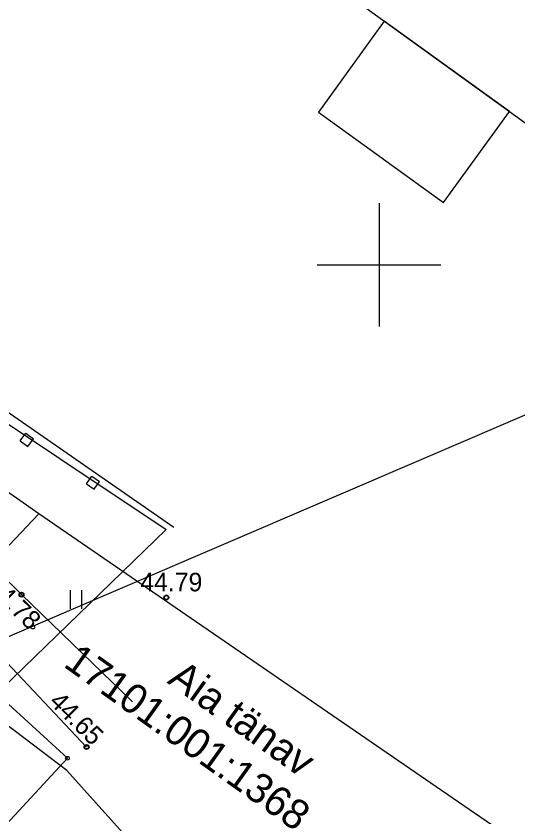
# Model space of a CAD drawing. Extents: x 641898 to 642452, y 6471715 to 6472255.
# Drawn here: x 641985.32 to 642005.62, y 6471877.64 to 6471910.08 of the extents above; entities that cross this region are included whole.
import ezdxf

# ---------------------------------------------------------------- set-up
doc = ezdxf.new("R2010")
doc.units = 0
for name, color, linetype in [('AED', 7, 'Continuous'), ('HALJASTUS', 7, 'Continuous'), ('HOONE', 7, 'Continuous'), ('KORGUS-EH2000', 7, 'Continuous'), ('MOOTMPUNKT', 7, 'Continuous'), ('MOOTPIIR', 7, 'Continuous'), ('MPOHULIIN', 7, 'Continuous'), ('PIIR', 7, 'Continuous'), ('PUU', 7, 'Continuous'), ('TEE', 7, 'Continuous'), ('VORK', 7, 'Continuous')]:
    doc.layers.add(name, color=color, linetype=linetype)

msp = doc.modelspace()

# ---------------------------------------------------------------- linework, layer by layer
at = {"layer": 'AED'}
for p, q in [((641985.491, 6471892.867), (641985.714, 6471893.177)), ((641985.714, 6471893.177), (641986.024, 6471892.953)), ((641985.491, 6471892.867), (641985.801, 6471892.643)), ((641985.801, 6471892.643), (641986.024, 6471892.953)), ((641988.166, 6471891.133), (641988.389, 6471891.443)), ((641988.389, 6471891.443), (641988.699, 6471891.22)), ((641988.476, 6471890.91), (641988.699, 6471891.22)), ((641988.166, 6471891.133), (641988.476, 6471890.91))]:
    msp.add_line(p, q, dxfattribs=at)
at = {"layer": 'HALJASTUS'}
for p, q in [((641987.512, 6471886.831), (641987.512, 6471886.069)), ((641987.967, 6471886.831), (641987.967, 6471886.069))]:
    msp.add_line(p, q, dxfattribs=at)
at = {"layer": 'HOONE'}
for points in [[(642013.365, 6471935.646), (641996.609, 6471912.479), (642006.001, 6471905.686), (642022.757, 6471928.853)], [(642005.278, 6471906.209), (642000.211, 6471909.873), (641997.545, 6471906.187), (642002.612, 6471902.522)]]:
    msp.add_lwpolyline(points, close=True, dxfattribs=at)
msp.add_lwpolyline([(641981.224, 6471874.845), (641983.021, 6471877.149), (641982.665, 6471877.471), (641983.585, 6471878.379), (641984.77, 6471877.171), (641987.395, 6471880.019), (641984.209, 6471882.945), (641981.794, 6471880.48), (641978.661, 6471876.999), (641981.224, 6471874.845)], dxfattribs=at)
at = {"layer": 'KORGUS-EH2000'}
for centre in [(641985.538, 6471886.646), (641991.398, 6471886.529), (641988.17, 6471880.474)]:
    msp.add_circle(centre, 0.1, dxfattribs=at)
at = {"layer": 'MOOTMPUNKT'}
for centre in [(641985.538, 6471886.646), (641991.398, 6471886.529), (641986, 6471885.33), (641988.17, 6471880.474), (641987.395, 6471880.019)]:
    msp.add_circle(centre, 0.075, dxfattribs=at)
at = {"layer": 'MOOTPIIR'}
msp.add_lwpolyline([(642057.038, 6472006.154), (641981.622, 6471911.832), (641974.173, 6471900.785), (641991.385, 6471889.279), (641976.334, 6471874.678), (641962.442, 6471882.56), (641955.727, 6471896.847), (641967.922, 6471920.935), (642044.157, 6472013.993), (642057.02, 6472034.672), (642071.202, 6472024.941)], close=True, dxfattribs=at)
at = {"layer": 'MPOHULIIN'}
msp.add_lwpolyline([(642022.97, 6471901.239), (641981.059, 6471883.254), (641978.486, 6471884.801)], dxfattribs=at)
at = {"layer": 'PIIR'}
for p, q in [((641986.24, 6471889.92), (641981.06, 6471893.53)), ((641986.24, 6471889.92), (641976.76, 6471879.95)), ((641980.97, 6471884.37), (641986.24, 6471889.92)), ((642019.196, 6471867.265), (641986.24, 6471889.92)), ((641987.37, 6471879.53), (641980.97, 6471884.37)), ((641995.38, 6471870.59), (641987.37, 6471879.53))]:
    msp.add_line(p, q, dxfattribs=at)
at = {"layer": 'PUU'}
msp.add_lwpolyline([(641975.002, 6471900.976), (641991.695, 6471889.383)], dxfattribs=at)
at = {"layer": 'TEE'}
msp.add_lwpolyline([(641988.17, 6471880.474), (641983.864, 6471885.025), (641974.608, 6471894.396), (641969.419, 6471898.6), (641967.68, 6471899.406), (641965.811, 6471899.515), (641970.911, 6471906.44), (641970.719, 6471905.357), (641970.687, 6471904.286), (641971.152, 6471902.266), (641972.123, 6471900.535), (641973.419, 6471898.802), (641976.105, 6471895.955), (641985.538, 6471886.646), (641990.026, 6471882.311)], dxfattribs=at)
at = {"layer": 'VORK'}
for p, q in [((642000, 6471902.5), (642000, 6471897.5)), ((641997.5, 6471900), (642002.5, 6471900))]:
    msp.add_line(p, q, dxfattribs=at)

# ---------------------------------------------------------------- texts
at = {"layer": 'KORGUS-EH2000'}
msp.add_text('44.79', height=0.75, dxfattribs=at).set_placement((641990.343, 6471886.779))
for s, rotation, p in [('44.78', 315.9753, (641984.073, 6471886.916)), ('44.65', 315.0397, (641986.621, 6471882.262))]:
    msp.add_text(s, height=0.75, rotation=rotation, dxfattribs=at).set_placement(p)
at = {"layer": 'PIIR'}
for s, p in [('17101:001:1368', (641987.192, 6471883.758)), ('Aia tänav', (641991.393, 6471883.092))]:
    msp.add_text(s, height=1.2, rotation=324.54, dxfattribs=at).set_placement(p)

doc.saveas('drawing.dxf')
